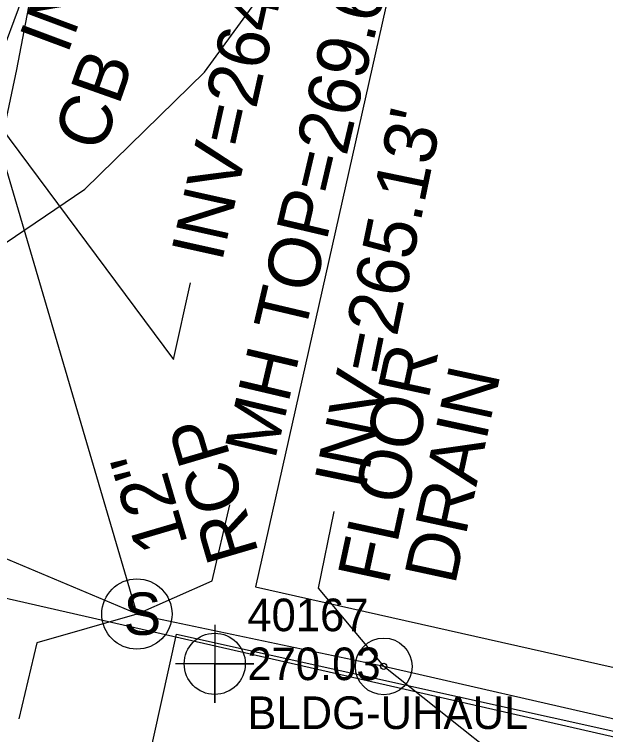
# Model space of a CAD drawing. Extents: x 2100323 to 2109811, y 740376 to 749755.
# Drawn here: x 2106171.2 to 2106216.6, y 743264.5 to 743319.8 of the extents above; entities that cross this region are included whole.
import ezdxf

# ---------------------------------------------------------------- set-up
doc = ezdxf.new("R2010")
doc.units = 0
for name, color, linetype in [('Exist Building', 7, 'Continuous'), ('Exist Building Cogo Elevation', 7, 'Continuous'), ('Exist Building Cogo Number', 7, 'Continuous'), ('Exist Building Cogo Point CELL', 7, 'Continuous'), ('Exist Property Line', 7, 'Continuous'), ('Exist Roads EOP Other', 7, 'Continuous'), ('Exist Structure Minor Catch Basin Text', 7, 'Continuous'), ('Exist Structure Minor Pipes HDPE 12 Inch', 7, 'Continuous'), ('Exist Structure Minor Pipes HDPE 12 Inch Invert', 7, 'Continuous'), ('Exist Structure Minor Pipes HDPE 12 Inch Leader', 7, 'Continuous'), ('Exist Structure Minor Pipes RCP 12 Inch', 7, 'Continuous'), ('Exist Structure Minor Pipes RCP 12 Inch Invert', 7, 'Continuous'), ('Exist Structure Minor Pipes RCP 12 Inch Leader', 7, 'Continuous'), ('Exist Structure Minor Pipes RCP 12 Inch Text', 7, 'Continuous'), ('Exist Structure Minor Storm Sewer Manhole CELL', 7, 'Continuous'), ('Exist Structure Minor Storm Sewer Manhole Leader', 7, 'Continuous'), ('Exist Structure Minor Storm Sewer Manhole Text', 7, 'Continuous'), ('Exist Utilities Other Located Object CELL', 7, 'Continuous'), ('Exist Utilities Other Located Object Text', 7, 'Continuous'), ('Exist Utilities Power UG Cable SUE LOS B', 7, 'Continuous')]:
    doc.layers.add(name, color=color, linetype=linetype)

# ---------------------------------------------------------------- blocks, each defined once
blk = doc.blocks.new('EXIST UTILITIES OTHER LOCATED OBJECT')
at = {"layer": 'Exist Utilities Other Located Object CELL'}
for radius in [0.0436, 0.0048]:
    blk.add_circle((0, 0), radius, dxfattribs=at)

msp = doc.modelspace()

# ---------------------------------------------------------------- linework, layer by layer
at = {"layer": 'Exist Building'}
for points in [[(2106189.727, 743275.867), (2106337.313, 743242.692), (2106374.906, 743409.929), (2106278.091, 743431.692), (2106262.785, 743363.598), (2106226.623, 743371.727), (2106215.593, 743322.659), (2106200.983, 743325.944)], [(2106183.69, 743272.239), (2106341.619, 743237.231), (2106316.773, 743125.149), (2106288.879, 743131.332), (2106285.516, 743116.164), (2106261.491, 743121.49), (2106264.696, 743135.947), (2106267.539, 743135.316), (2106276.707, 743176.674), (2106199.448, 743193.8), (2106198.836, 743191.043), (2106167.243, 743198.046)]]:
    msp.add_lwpolyline(points, close=True, dxfattribs=at)
at = {"layer": 'Exist Building Cogo Point CELL'}
msp.add_lwpolyline([(2106186.613, 743272.976), (2106186.613, 743266.976), (2106186.613, 743269.976), (2106189.613, 743269.976), (2106183.613, 743269.976)], dxfattribs=at)
msp.add_circle((2106186.613, 743269.976), 2.344, dxfattribs=at)
at = {"layer": 'Exist Property Line'}
msp.add_line((2106155.941, 743278.366), (2106383.153, 743226.55), dxfattribs=at)
at = {"layer": 'Exist Roads EOP Other'}
msp.add_lwpolyline([(2106159.978, 743315.719), (2106163.95, 743334.152), (2106166.566, 743345.402), (2106170.429, 743344.536), (2106172.345, 743343.922), (2106174.18, 743342.535), (2106175.136, 743340.872), (2106175.657, 743338.536), (2106175.462, 743335.681), (2106173.008, 743323.988), (2106171.403, 743315.536), (2106170.53, 743311.433), (2106168.245, 743303.083), (2106165.379, 743290.469), (2106162.49, 743276.517), (2106161.386, 743276.679), (2106156.378, 743253.994)], dxfattribs=at)
at = {"layer": 'Exist Structure Minor Pipes HDPE 12 Inch'}
for p, q in [((2106180.643, 743273.79), (2106199.578, 743269.785)), ((2106199.581, 743269.785), (2106253.99, 743257.406))]:
    msp.add_line(p, q, dxfattribs=at)
at = {"layer": 'Exist Structure Minor Pipes HDPE 12 Inch Leader'}
for points in [[(2106199.578, 743269.785), (2106194.57, 743275.769), (2106195.783, 743281.645)], [(2106180.643, 743273.79), (2106172.974, 743271.584), (2106171.584, 743265.748)], [(2106199.581, 743269.785), (2106213.424, 743258.797), (2106211.945, 743252.983)]]:
    msp.add_lwpolyline(points, dxfattribs=at)
at = {"layer": 'Exist Structure Minor Pipes RCP 12 Inch'}
for p, q in [((2106194.289, 743380.83), (2106169.589, 743314.989)), ((2106169.326, 743312.247), (2106180.638, 743273.799))]:
    msp.add_line(p, q, dxfattribs=at)
at = {"layer": 'Exist Structure Minor Pipes RCP 12 Inch Leader'}
for points in [[(2106169.326, 743312.247), (2106183.459, 743293.321), (2106184.765, 743299.177)], [(2106180.638, 743273.799), (2106167.485, 743279.341), (2106166.226, 743273.474)]]:
    msp.add_lwpolyline(points, dxfattribs=at)
at = {"layer": 'Exist Structure Minor Storm Sewer Manhole CELL'}
msp.add_circle((2106180.64, 743273.793), 2.694, dxfattribs=at)
at = {"layer": 'Exist Structure Minor Storm Sewer Manhole Leader'}
msp.add_lwpolyline([(2106180.64, 743273.793), (2106186.404, 743276.332), (2106187.779, 743282.172)], dxfattribs=at)
at = {"layer": 'Exist Utilities Power UG Cable SUE LOS B'}
msp.add_lwpolyline([(2106162.619, 743297.85), (2106164.692, 743299.455), (2106168.281, 743300.732), (2106176.642, 743306.365), (2106185.824, 743315.35), (2106193.919, 743326.444), (2106197.764, 743332.845), (2106210.315, 743344.687), (2106216.197, 743351.361), (2106221.607, 743352.159)], dxfattribs=at)

# ---------------------------------------------------------------- block references
at = {"layer": 'Exist Utilities Other Located Object CELL', "xscale": 50, "yscale": 50}
msp.add_blockref('EXIST UTILITIES OTHER LOCATED OBJECT', (2106199.58, 743269.774), dxfattribs=at)

# ---------------------------------------------------------------- texts
at = {"layer": 'Exist Building Cogo Elevation'}
for s, p in [('270.03', (2106189.113, 743268.726)), ('BLDG-UHAUL', (2106189.113, 743264.976))]:
    msp.add_text(s, height=2.5, dxfattribs=at).set_placement(p)
at = {"layer": 'Exist Building Cogo Number'}
msp.add_text('40167', height=2.5, dxfattribs=at).set_placement((2106189.113, 743272.476))
at = {"layer": 'Exist Structure Minor Catch Basin Text'}
msp.add_text('CB', height=4, rotation=70.5262, dxfattribs=at).set_placement((2106177.951, 743309.07))
at = {"layer": 'Exist Structure Minor Pipes HDPE 12 Inch Invert'}
msp.add_text("INV=265.13'", height=4, rotation=78.3386, dxfattribs=at).set_placement((2106198.146, 743283.2))
at = {"layer": 'Exist Structure Minor Pipes RCP 12 Inch Invert'}
for s, rotation, p in [("INV=264.22'", 69.5263, (2106175.295, 743316.619)), ("INV=264.09'", 77.429, (2106187.152, 743300.694))]:
    msp.add_text(s, height=4, rotation=rotation, dxfattribs=at).set_placement(p)
at = {"layer": 'Exist Structure Minor Pipes RCP 12 Inch Text'}
for s, p in [('RCP', (2106190.016, 743278.45)), ('12"', (2106184.581, 743279.182))]:
    msp.add_text(s, height=4, rotation=106.3951, dxfattribs=at).set_placement(p)
at = {"layer": 'Exist Structure Minor Storm Sewer Manhole CELL'}
msp.add_text('S', height=3.25, dxfattribs=at).set_placement((2106179.609, 743272.193))
at = {"layer": 'Exist Structure Minor Storm Sewer Manhole Text'}
msp.add_text("MH TOP=269.65'", height=4, rotation=76.7447, dxfattribs=at).set_placement((2106191.229, 743285.545))
at = {"layer": 'Exist Utilities Other Located Object Text'}
for s, p in [('FLOOR', (2106199.914, 743275.925)), ('DRAIN', (2106205.042, 743275.945))]:
    msp.add_text(s, height=4, rotation=77.8136, dxfattribs=at).set_placement(p)

doc.saveas('drawing.dxf')
